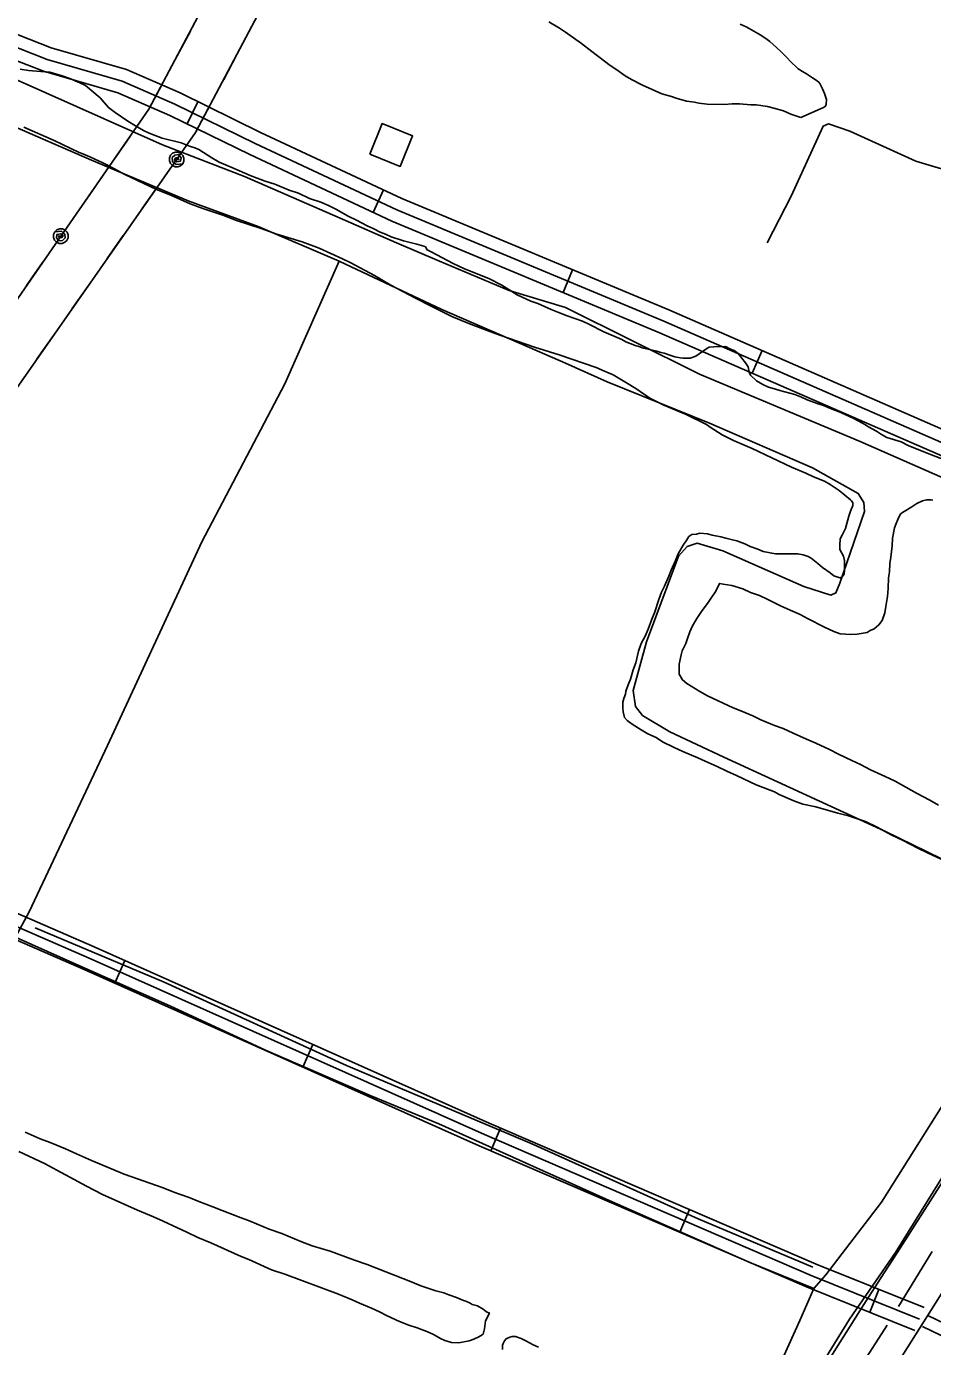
# Model space of a CAD drawing. Extents: x 3297735 to 3335592, y 670436 to 695807.
# Drawn here: x 3305005 to 3306106, y 682048 to 683651 of the extents above; entities that cross this region are included whole.
import ezdxf

# ---------------------------------------------------------------- set-up
doc = ezdxf.new("R2010")
doc.units = 0
for name, color, linetype in [('V-BLDG-OTLN', 7, 'Continuous'), ('V-DTCH-CNTR', 7, 'Continuous'), ('V-RAIL-TRAK', 7, 'Continuous'), ('V-ROAD-CNTR', 7, 'Continuous'), ('V-SITE-VEGE', 7, 'Continuous'), ('V-TOPO-SHOR', 7, 'Continuous'), ('V-UTIL-LINE', 7, 'Continuous')]:
    doc.layers.add(name, color=color, linetype=linetype)

msp = doc.modelspace()

# ---------------------------------------------------------------- linework, layer by layer
at = {"layer": 'V-BLDG-OTLN'}
msp.add_lwpolyline([(3305422.1, 683496.3), (3305459.2, 683481.3), (3305474.2, 683518.4), (3305437.1, 683533.4)], close=True, dxfattribs=at)
at = {"layer": 'V-DTCH-CNTR'}
for points in [[(3305660.1, 683242.2), (3305616.4, 683261.2), (3305509.9, 683307.7), (3305385.1, 683366.3), (3305286.6, 683408.3), (3305201.6, 683439.6), (3305084, 683488.7), (3304991.1, 683529.4), (3304882, 683571), (3304766.4, 683622.6), (3304621, 683680.3), (3304496.6, 683730.2), (3304438.9, 683616.5), (3304395.2, 683531.7), (3304363.7, 683467.1), (3304290.6, 683326.4), (3304232.2, 683209.6), (3304170.6, 683089.7), (3304098.1, 682950.9), (3304090.7, 682938.3)], [(3305385.2, 683366.3), (3305318.9, 683217.4), (3305218.3, 683025.3), (3305103.7, 682777.9), (3305008.4, 682576.1), (3304991.6, 682545.1), (3304946.2, 682453.4), (3304899.9, 682353.5)], [(3306203.1, 682598.1), (3306048, 682673.8), (3305852.5, 682763.7), (3305786.9, 682794.4), (3305753.5, 682814.5), (3305745.2, 682825.4), (3305742.3, 682844.9), (3305758.6, 682903.7), (3305797.2, 683008.1), (3305807.7, 683019.5), (3305819.8, 683023.9), (3305851.1, 683014.4), (3305949.7, 682971), (3305982.2, 682960.7), (3305988.5, 682963.5), (3305993.4, 682975.3), (3306023.2, 683062), (3306022.3, 683073.3), (3306015.6, 683084.2), (3305960.2, 683115.4), (3305835, 683169.5), (3305710.6, 683219.7), (3305660.1, 683242.2)], [(3304992.4, 682544.7), (3305068.9, 682510.8), (3305179.3, 682461.8), (3305295.4, 682408), (3305422.7, 682353), (3305506, 682318.5), (3305641, 682257.7), (3305660.1, 682249.3)], [(3305961.9, 682118.5), (3305976.3, 682135), (3306044, 682223.2), (3306136.2, 682369.9)], [(3305660.1, 682249.3), (3305709.5, 682227), (3305883.8, 682149.9), (3305961.9, 682118.5)], [(3305722.7, 681710.3), (3305751.3, 681752), (3305842, 681894.7), (3305912.3, 682008), (3305944.9, 682079.4), (3305961.9, 682118.5)]]:
    msp.add_lwpolyline(points, dxfattribs=at)
at = {"layer": 'V-RAIL-TRAK'}
for points in [[(3306022.5, 682099), (3306039, 682125), (3306066.5, 682167.4), (3306093.7, 682209.8), (3306120.9, 682252.4), (3306147.9, 682295), (3306162.6, 682319.6), (3306177.4, 682344), (3306192.5, 682368.2), (3306207.8, 682392.4), (3306223.2, 682416.4), (3306238.9, 682440.3), (3306254.8, 682464), (3306270.9, 682487.6), (3306298.5, 682530.4), (3306326, 682573.3), (3306353.2, 682616.4), (3306380.3, 682659.5), (3306407.2, 682702.8), (3306447.6, 682766.4), (3306488.1, 682829.9), (3306528.7, 682893.4), (3306535.3, 682903.4)], [(3305676.5, 681553.3), (3305681.6, 681561.2), (3305703.4, 681595.8), (3305725.4, 681630.3), (3305747.6, 681664.7), (3305780.8, 681716.6), (3305813.9, 681768.6), (3305847, 681820.5), (3305880.2, 681872.5), (3305903.9, 681910.1), (3305927.6, 681947.8), (3305951.1, 681985.5), (3305974.5, 682023.4), (3306022.5, 682099)]]:
    msp.add_lwpolyline(points, dxfattribs=at)
at = {"layer": 'V-ROAD-CNTR'}
for p, q in [((3305200.2, 683533), (3305213.4, 683559.9)), ((3305426.2, 683425.5), (3305438.9, 683452.7)), ((3305657.1, 683328.1), (3305668.7, 683355.8)), ((3305886.9, 683230.1), (3305898.9, 683257.6)), ((3305124.7, 682516.7), (3305112.5, 682489.3)), ((3305353, 682414.8), (3305340.8, 682387.4)), ((3305581.2, 682313.2), (3305569.4, 682285.6)), ((3305810.8, 682214.3), (3305799, 682186.7)), ((3306040.9, 682117.3), (3306029.7, 682089.5))]:
    msp.add_line(p, q, dxfattribs=at)
for points in [[(3306591.4, 682875.2), (3306515.3, 682918.3), (3306504.4, 682936.2), (3306492.8, 682955.1), (3306487.8, 682963.4), (3306469.2, 682968.5), (3306228.5, 683081), (3305773.6, 683279.5), (3305448.9, 683414.9), (3305276.4, 683495.6), (3305179.2, 683543.2), (3305116.3, 683570.8), (3305025.6, 683596.9), (3304956.7, 683623.7), (3304731.8, 683713.9), (3304457.3, 683833.8), (3304511.4, 683958.2)], [(3301852.6, 683945), (3302019.1, 683868.9), (3302520.6, 683655.6), (3303048.6, 683423), (3303327.5, 683308.7), (3303499.5, 683236.4), (3303911.8, 683050.2), (3304005.3, 682997.3), (3304113.3, 682949), (3304492.5, 682792.3), (3305087.4, 682533.3), (3305567.4, 682319.1), (3305964.4, 682148.1), (3306095.8, 682095.2)], [(3306598.8, 682888.3), (3306526.1, 682929.4), (3306517.2, 682944.1), (3306505.6, 682963), (3306497.5, 682976.3), (3306474.4, 682982.6), (3306234.6, 683094.7), (3305779.5, 683293.3), (3305455, 683428.6), (3305282.9, 683509.2), (3305185.5, 683556.8), (3305121.4, 683585), (3305030.4, 683611.1), (3304962.2, 683637.7), (3304737.6, 683727.7), (3304477, 683841.6), (3304525.1, 683952.2)], [(3306606.2, 682901.3), (3306536.9, 682940.6), (3306530, 682951.9), (3306518.4, 682970.8), (3306507.2, 682989.2), (3306479.6, 682996.7), (3306240.8, 683108.3), (3305785.4, 683307.1), (3305461, 683442.3), (3305289.4, 683522.7), (3305191.8, 683570.5), (3305126.5, 683599.1), (3305035.2, 683625.4), (3304967.7, 683651.6), (3304743.4, 683741.6), (3304496.7, 683849.3), (3304538.9, 683946.2)], [(3306090.2, 682081.2), (3305958.6, 682134.3), (3305561.4, 682305.4), (3305081.4, 682519.6), (3304486.7, 682778.5), (3304107.4, 682935.2), (3303998.5, 682983.9), (3303905, 683036.8), (3303493.5, 683222.6), (3303321.8, 683294.8), (3303042.8, 683409.2), (3302514.6, 683641.8), (3302013, 683855.2), (3301852.6, 683928.5)], [(3301852.6, 683912), (3302006.9, 683841.4), (3302508.7, 683628), (3303036.9, 683395.4), (3303316, 683281), (3303487.5, 683208.8), (3303898.2, 683023.4), (3303991.7, 682970.5), (3304101.4, 682921.5), (3304480.8, 682764.7), (3305075.3, 682505.9), (3305555.3, 682291.7), (3305952.9, 682120.4), (3306084.6, 682067.3)], [(3304192.9, 679233.4), (3304383.7, 679531.7), (3304520.6, 679750.3), (3304668.9, 679982.1), (3304829.4, 680227.6), (3305006.6, 680506.3), (3305142.6, 680725.3), (3305300.9, 680976.5), (3305510.9, 681300.1), (3305638.3, 681505.2), (3305719.2, 681636.2), (3305863.4, 681851.3), (3306005.2, 682081.2), (3306061.1, 682162.3), (3306330.2, 682595.9), (3306503.2, 682864.6), (3306590.1, 683001.6), (3306814.2, 683348), (3307001.2, 683642.4)], [(3306935.7, 683397.5), (3306821.5, 683219.6), (3306763.4, 683128.2), (3306646.6, 682952.6), (3306529.4, 682762.2), (3306445.8, 682630.8), (3306357.8, 682493.7), (3306039.4, 681989.6), (3305799.4, 681614.1), (3305636.1, 681359.5), (3305375.2, 680948.7), (3305242.5, 680742.1), (3305061.3, 680455.6), (3304904.1, 680203), (3304778.5, 680014.9), (3304644.7, 679807.3), (3304577.5, 679692.1), (3304453.5, 679500.2), (3304351.5, 679340.1)], [(3308863.9, 680880.3), (3308764, 680917.3), (3308491.6, 681035.4), (3308160.4, 681181.1), (3307871.3, 681305.8), (3307619.1, 681413.6), (3307337.7, 681539.5), (3307058.6, 681658.9), (3306862.1, 681743.7), (3306688.4, 681819.1), (3306454.6, 681925.7), (3306287.3, 681995.6), (3306100.1, 682085.7)], [(3307273.2, 681550.8), (3307052.7, 681645.1), (3306856.1, 681729.9), (3306682.3, 681805.4), (3306448.6, 681912), (3306281.2, 681981.9), (3306093.6, 682072.2)]]:
    msp.add_lwpolyline(points, dxfattribs=at)
at = {"layer": 'V-SITE-VEGE'}
for points in [[(3305945.8, 683540.9), (3305933.7, 683544.7), (3305924.8, 683548.8), (3305913.2, 683552.1), (3305905.6, 683554), (3305891.7, 683556), (3305885, 683556.1), (3305871.5, 683557.2), (3305862.6, 683557.3), (3305853.2, 683556.5), (3305832.1, 683556.8), (3305822.2, 683558.2), (3305816.9, 683559.2), (3305807, 683560.7), (3305794.5, 683564.4), (3305788.7, 683566.3), (3305777.1, 683569.6), (3305753.5, 683579.8), (3305740.1, 683586.7), (3305732.6, 683591.2), (3305722.3, 683598.5), (3305714.3, 683604), (3305692.1, 683620.9), (3305679.3, 683630.5), (3305660.2, 683644.2), (3305652.6, 683649.2), (3305639.7, 683657)], [(3305872.4, 683654), (3305879.5, 683650.8), (3305883.1, 683648.9), (3305891.5, 683643.9), (3305896.4, 683641.1), (3305903.5, 683636.5), (3305908.4, 683632.9), (3305916.4, 683625.6), (3305922.1, 683620.6), (3305927.9, 683614.7), (3305934.5, 683607.4), (3305940.7, 683602), (3305942.9, 683599.7), (3305947.8, 683596.5), (3305952.7, 683593.8), (3305960.3, 683588.7), (3305963.4, 683586.9), (3305967.8, 683583.7), (3305969.2, 683581.9), (3305972.2, 683575.6), (3305974.8, 683569.7), (3305977, 683562.5), (3305976.9, 683557.1), (3305976, 683554.4), (3305973.3, 683552.7), (3305945.8, 683540.9)], [(3304997.6, 683599.4), (3305007.4, 683598), (3305027.4, 683596.2), (3305033.3, 683595.8), (3305048.5, 683591.5), (3305057.8, 683588.1), (3305070.1, 683582.9), (3305077, 683579.5), (3305094.7, 683564.5), (3305104.6, 683552.8), (3305112.9, 683546.6)], [(3305112.9, 683546.6), (3305128.2, 683536.4), (3305137.5, 683530.6), (3305147.3, 683524.9), (3305154.2, 683521.5), (3305169.9, 683515.8), (3305192.9, 683510.1), (3305203.2, 683505.8), (3305209.6, 683503.9), (3305214.5, 683502), (3305230.2, 683491.8), (3305239.1, 683486.5), (3305254.8, 683479.8), (3305264.1, 683476), (3305276.9, 683470.2), (3305285.2, 683466.9), (3305295, 683463.5), (3305306.8, 683459.7), (3305324.4, 683452.5), (3305335.7, 683448.7), (3305349, 683442.5), (3305362.7, 683437.7), (3305372, 683433.9), (3305380.8, 683429.5), (3305396.1, 683420.9), (3305405.9, 683416), (3305419.1, 683409.3), (3305426.5, 683406), (3305434.9, 683401.6), (3305441.2, 683399.2), (3305448.1, 683395.9), (3305463.3, 683391.1), (3305473.1, 683388.3), (3305479.5, 683386.8), (3305487.8, 683384.5), (3305489.8, 683383.5), (3305491.8, 683380.1), (3305496.7, 683377.7), (3305523.7, 683363.3), (3305537.4, 683357), (3305566.8, 683345), (3305582.6, 683336.9), (3305601.2, 683325.3), (3305617.9, 683317.6), (3305626.3, 683314.7), (3305642.4, 683307.6), (3305650.8, 683304.2), (3305662.1, 683299.9), (3305680.7, 683293.2), (3305689, 683289.4), (3305706.7, 683280.2), (3305728.3, 683271.1), (3305733.2, 683268.2), (3305738.6, 683266.3), (3305746, 683263.4), (3305748.4, 683263), (3305753.3, 683261.1), (3305771, 683256.8), (3305775.9, 683255.4), (3305779.8, 683254.4), (3305788.1, 683251.6), (3305793, 683250.1), (3305799.4, 683248.7), (3305802.8, 683248.3), (3305811.6, 683248.3), (3305818.4, 683250.9), (3305831.6, 683260.2), (3305834.5, 683261.7), (3305840.3, 683262.3), (3305854.5, 683262.4), (3305860.4, 683259.5), (3305864.8, 683257.6), (3305869.7, 683254.2), (3305878.6, 683242.6), (3305882.1, 683237.7), (3305883.1, 683231.3), (3305884.6, 683227.9), (3305892, 683220.7), (3305899.9, 683216.3), (3305906.8, 683213), (3305914.1, 683211.1), (3305920.5, 683209.2), (3305938.6, 683204.4), (3305946.9, 683201.1), (3305953.8, 683197.7), (3305967.1, 683192.9), (3305973.4, 683191), (3305981.8, 683187.2), (3305987.2, 683185.3), (3305995.5, 683181.9), (3306010.2, 683175.2), (3306015.6, 683172.3), (3306024.5, 683167.5), (3306027.4, 683165.6), (3306037.7, 683159.8), (3306044.1, 683155.5), (3306050.5, 683152.1), (3306067.7, 683146.9), (3306076.5, 683142.5), (3306091.2, 683136.3), (3306104.5, 683131)], [(3305180.3, 683446.4), (3305163.1, 683453.1), (3305124.8, 683471.4), (3305111.1, 683478.6), (3305097.8, 683485.8), (3305082.1, 683493), (3305073.7, 683496.4), (3305069.3, 683498.3), (3305059, 683503.1), (3305038.9, 683512.7), (3305002.1, 683529)], [(3305736.2, 682851.7), (3305739.1, 682858.6), (3305742.4, 682869.9), (3305745.3, 682878.2), (3305748.6, 682892.4), (3305751.9, 682901.7), (3305756.8, 682910.6), (3305760.6, 682919.4), (3305764.9, 682931.2), (3305768.3, 682939), (3305773.5, 682955.2), (3305776.8, 682964), (3305780.2, 682971.4), (3305785.5, 682983.6), (3305788.4, 682991), (3305793.6, 683002.8), (3305797, 683010.6), (3305802.8, 683021.4), (3305807.6, 683027.8), (3305810, 683031.8), (3305813.4, 683034.2), (3305819.3, 683034.8), (3305823.2, 683035.8), (3305832.5, 683034.9), (3305838.4, 683033.5), (3305848.6, 683031.6), (3305855, 683029.7), (3305862.8, 683027.8), (3305868.2, 683026.4), (3305878, 683023), (3305884.4, 683019.7), (3305893.7, 683016.3), (3305900.1, 683013.4), (3305915.3, 683010.6), (3305942.2, 683010.9), (3305948.6, 683009.5), (3305954.9, 683007.6), (3305958.4, 683005.6), (3305966.7, 682998.9), (3305972.1, 682994), (3305981.5, 682987.7), (3305985.9, 682983.9), (3305990.8, 682982.4), (3305993.3, 682981.5), (3305995.7, 682982.5), (3305998.6, 682985.9), (3305999.1, 682991.3), (3305999, 683002.5), (3305997.9, 683007.9), (3305993.5, 683016.2), (3305993.4, 683021.1), (3305993.9, 683028.9), (3305996.3, 683033.3), (3306000.1, 683041.7), (3306002, 683047.5), (3306004.4, 683056.4), (3306006.3, 683062.7), (3306009.2, 683069.6), (3306009.1, 683072.5), (3306007.6, 683075), (3306006.2, 683076.4), (3305992.4, 683087.6), (3305981.6, 683094.8), (3305974.7, 683099.1), (3305961.4, 683104.4), (3305952.1, 683108.7), (3305934.5, 683115.9), (3305886.8, 683138.5), (3305864.3, 683148.6), (3305850.5, 683155.3), (3305835.8, 683164.5), (3305831.4, 683167.8), (3305806.8, 683179.9), (3305779.3, 683191.4), (3305762.6, 683200), (3305745.4, 683211.6), (3305734.1, 683218.4), (3305717.9, 683228), (3305707.6, 683232.8), (3305697.3, 683237.1), (3305652.2, 683252.4), (3305622.3, 683261.9), (3305580.1, 683276.2), (3305564.9, 683282), (3305540.4, 683291.5), (3305521.8, 683299.2), (3305495.3, 683312.2), (3305477.6, 683321.3), (3305447.6, 683337.2), (3305428, 683348.8), (3305399, 683364.2), (3305389.2, 683369), (3305360.7, 683381.9), (3305340.1, 683389.6), (3305309.2, 683399.1), (3305290.1, 683405.8), (3305260.2, 683415.8), (3305243.5, 683422), (3305219.5, 683430.1), (3305203.8, 683435.9), (3305180.3, 683446.4)], [(3306104.5, 683131), (3306120.6, 683124.8)], [(3306106.4, 683075.8), (3306104.4, 683076.3), (3306098.6, 683076.2), (3306093.7, 683075.2), (3306086.9, 683071.7), (3306081, 683067.8), (3306071.3, 683062.3), (3306066.9, 683059.3), (3306063.6, 683052.5), (3306061.7, 683047.6), (3306059.7, 683042.2), (3306057.4, 683029.9), (3306057, 683020.6), (3306055.2, 683006.9), (3306054.2, 682999.1), (3306053.8, 682988.8), (3306052.4, 682981.5), (3306052.1, 682968.8), (3306051.2, 682959), (3306049.3, 682946.7), (3306047.9, 682938.9), (3306044.6, 682929.6), (3306040.7, 682924.7), (3306034.9, 682919.7), (3306030, 682917.7), (3306026.6, 682915.3), (3306014.4, 682913.2), (3306006.6, 682912.7), (3305993.8, 682913.5), (3305986, 682916.4), (3305974.7, 682921.7), (3305954.1, 682932.3), (3305945.3, 682937.1), (3305929.5, 682943.8), (3305921.2, 682947.6), (3305906, 682955.3), (3305895.7, 682960.1), (3305884.9, 682963.9), (3305875.6, 682968.3), (3305862.3, 682972.1), (3305851.6, 682973.9), (3305847.2, 682974.9), (3305842.8, 682965.5), (3305836.6, 682956.7), (3305832.7, 682950.3), (3305825.9, 682941.9), (3305823, 682937), (3305819.6, 682932.1), (3305814.3, 682923.3), (3305811, 682915.9), (3305808.1, 682908.1)], [(3305808.1, 682908.1), (3305806.2, 682901.7), (3305801.9, 682892.8), (3305800.5, 682887.9), (3305798.1, 682876.7), (3305798.2, 682864.5), (3305802.2, 682857.6), (3305807.6, 682853.3), (3305823.3, 682843.6), (3305832.7, 682838.3), (3305863.6, 682823.9), (3305872.9, 682820.1), (3305887.6, 682813.9), (3305897.4, 682809.1), (3305914.1, 682802.4), (3305924.4, 682798.5), (3305936.7, 682792.8), (3305952.9, 682785.6), (3305964.2, 682780.8), (3305980.8, 682773.1), (3305991.7, 682767.3), (3306007.9, 682759.6), (3306018.6, 682754.8), (3306030.4, 682748.6), (3306048.6, 682740.4), (3306060.4, 682734.7), (3306086.4, 682720.2), (3306102.6, 682711.6), (3306113.4, 682705.3)], [(3306116.4, 682639.8), (3306099.7, 682647.5), (3306087.9, 682653.3), (3306069.3, 682662.9), (3306056.5, 682669.1), (3306037.9, 682679.2), (3306024.6, 682685.5), (3306004, 682692.6), (3305990.8, 682695.9), (3305964.3, 682703.5), (3305948.2, 682706.8), (3305937.4, 682710.7), (3305919.7, 682718.3), (3305913.8, 682721.7), (3305891.7, 682730.3), (3305867.7, 682741.4), (3305855.9, 682746.6), (3305844.1, 682752.4), (3305829.9, 682759.1), (3305820.6, 682763), (3305802.4, 682770.6), (3305792.1, 682775.4), (3305777.9, 682782.6), (3305770, 682787.5), (3305760.2, 682792.3), (3305751.8, 682797.1), (3305741, 682803.8), (3305735.1, 682808.2), (3305731.7, 682812.1), (3305730.2, 682818.9), (3305729.6, 682823.8), (3305729.6, 682830.6), (3305731, 682835.1), (3305732.9, 682840.4), (3305733.4, 682843.9), (3305736.2, 682851.7)], [(3305003.6, 682308.3), (3305021.7, 682300.1), (3305034, 682295.8), (3305052.6, 682288.1), (3305065.9, 682281.9), (3305084, 682273.7), (3305123.8, 682257.5), (3305171.3, 682240.7), (3305184.1, 682235.5), (3305202.7, 682228.8), (3305214.5, 682224), (3305231.7, 682217.8), (3305242.9, 682213), (3305262.6, 682205.3), (3305276.8, 682200.1), (3305299.8, 682190.5), (3305315.5, 682185.2), (3305338.6, 682175.7), (3305352.3, 682170.4), (3305373.9, 682163.7), (3305403.8, 682152.7), (3305419, 682147.5), (3305473.9, 682126), (3305484.2, 682121.6), (3305502.4, 682115.4), (3305512.2, 682113.1), (3305518.1, 682110.7), (3305527.4, 682107.3), (3305536.2, 682104), (3305539.1, 682103), (3305544.1, 682100.6), (3305546.5, 682099.2), (3305549.9, 682098.2), (3305552.9, 682097.3), (3305559.8, 682093.4), (3305564.2, 682090), (3305567.6, 682088.6), (3305562.8, 682079.3), (3305561.4, 682069.5), (3305560, 682063.1), (3305556.6, 682061.1), (3305554.7, 682059.7), (3305548.8, 682056.7), (3305543, 682054.7), (3305530.3, 682052.6), (3305521.5, 682053), (3305513.6, 682055.4), (3305508.2, 682057.8), (3305500.4, 682062.1), (3305493.5, 682065.5), (3305479.8, 682070.8), (3305469.5, 682074.1), (3305458.2, 682078.4), (3305443.5, 682085.1), (3305434.1, 682089.9), (3305424.3, 682094.7), (3305409.6, 682100.5), (3305400.8, 682104.8), (3305384.1, 682111.5), (3305318.9, 682135.9), (3305302.7, 682141.1), (3305275.2, 682153.6), (3305265.9, 682157.5), (3305229.1, 682173.8), (3305213.4, 682180.5), (3305200.1, 682186.7), (3305188.4, 682192), (3305171.2, 682200.2), (3305159.4, 682205.4), (3305139.8, 682213.6), (3305097.6, 682232.8), (3305077.9, 682242.9), (3305026.9, 682270.3), (3304995.9, 682284.7)], [(3305583.6, 682044.3), (3305583.6, 682049.6), (3305584.1, 682051.6), (3305586, 682055), (3305587.9, 682057.5), (3305592.3, 682059.5), (3305595.2, 682060), (3305599.2, 682060), (3305606, 682057.6), (3305611.9, 682054.8), (3305620.8, 682049.9), (3305627.1, 682047.1)]]:
    msp.add_lwpolyline(points, dxfattribs=at)
at = {"layer": 'V-TOPO-SHOR'}
msp.add_line((3306105.5, 682163.3), (3306064.8, 682096.4), dxfattribs=at)
for points in [[(3304500.2, 683793.1), (3304504, 683791.6), (3304787.1, 683675.9), (3304890.2, 683625.4), (3304995.2, 683585.6), (3305170.5, 683507.4), (3305270, 683468.9), (3305386.2, 683418.3), (3305454.6, 683388.4), (3305506.8, 683366.3), (3305591.7, 683330.7), (3305660.1, 683310)], [(3306585.1, 683275.6), (3306463.1, 683329.5), (3306322.9, 683390.2), (3306252.2, 683421.1), (3306229.1, 683430.7), (3306133, 683473.4), (3306085.8, 683487.8), (3306005.6, 683524.2), (3305979.5, 683532.9), (3305972.9, 683530.1), (3305934.3, 683445.3), (3305905.2, 683388.6)], [(3306488.3, 682938.5), (3306417.6, 682969.4), (3306309.7, 683017.5), (3306151.8, 683088.6), (3306018.2, 683147.1), (3305822.9, 683229.1), (3305660.1, 683310)], [(3305960.4, 682144.4), (3305821.3, 682203.1), (3305618.3, 682294.6), (3305394, 682389.1), (3305172.6, 682490.4), (3305015.8, 682556.3)], [(3306051, 682073.7), (3305989.5, 681978.9), (3305927.6, 681882.3), (3305893.3, 681828)]]:
    msp.add_lwpolyline(points, dxfattribs=at)
at = {"layer": 'V-UTIL-LINE'}
for points in [[(3301860.2, 678854.6), (3302749.5, 680157.2), (3303450, 681122.8), (3303793.6, 681594.8), (3304457.9, 682546.7), (3304818.3, 683067.2), (3305153.9, 683550.9), (3305511.9, 684225.7)], [(3301860.2, 678741.7), (3302100.2, 679110.9), (3302802.9, 680133.1), (3303205.2, 680650.4), (3303503.6, 681086.2), (3303865.1, 681573.6), (3304514.5, 682538.1), (3304859.7, 683021.7), (3305210.5, 683522.6), (3305573.3, 684207.4)], [(3305188.2, 683615.6), (3305204.2, 683645.6)], [(3305260.6, 683617.1), (3305244.7, 683587)], [(3305153.5, 683550.2), (3305153.9, 683550.9), (3305169.5, 683580.2)], [(3305225.9, 683551.7), (3305210.5, 683522.6), (3305209.9, 683521.7)], [(3305111.3, 683489.4), (3305130.7, 683517.4)], [(3305187.5, 683489.8), (3305190.4, 683489.8), (3305189.1, 683491.7), (3305186.3, 683491.6), (3305184.9, 683489), (3305187.6, 683487), (3305192.3, 683487.7), (3305193, 683491.9), (3305189.9, 683495.6), (3305185.4, 683495), (3305182.1, 683492), (3305182.5, 683487.2), (3305186.8, 683483.8), (3305194.9, 683484.6), (3305196.3, 683487.8), (3305196.4, 683491.3), (3305195.1, 683494.6), (3305192.7, 683497.1), (3305189.5, 683498.6), (3305186, 683498.6), (3305182.7, 683497.4), (3305180.2, 683494.9), (3305178.7, 683491.7), (3305178.7, 683488.2), (3305179.9, 683484.9), (3305182.4, 683482.4), (3305185.6, 683481), (3305189.1, 683480.9), (3305192.4, 683482.2), (3305194.9, 683484.6)], [(3305165.2, 683457.8), (3305145.6, 683430)], [(3305069.1, 683428.7), (3305088.5, 683456.6)], [(3305046.9, 683396.6), (3305044, 683396.6), (3305045.3, 683394.7), (3305048.1, 683394.8), (3305049.5, 683397.4), (3305046.8, 683399.4), (3305042.1, 683398.7), (3305041.4, 683394.5), (3305044.5, 683390.8), (3305049, 683391.4), (3305052.3, 683394.4), (3305051.9, 683399.2), (3305047.6, 683402.6), (3305039.5, 683401.8), (3305038.1, 683398.5), (3305038, 683395), (3305039.3, 683391.8), (3305041.7, 683389.2), (3305045, 683387.8), (3305048.5, 683387.8), (3305051.7, 683389.1), (3305054.3, 683391.5), (3305055.7, 683394.7), (3305055.7, 683398.2), (3305054.4, 683401.5), (3305052, 683404), (3305048.8, 683405.4), (3305045.3, 683405.5), (3305042, 683404.2), (3305039.5, 683401.8)], [(3305122.7, 683397.2), (3305103.2, 683369.4)], [(3305005.2, 683336.6), (3305024.6, 683364.6)], [(3305080.3, 683336.6), (3305060.7, 683308.8)], [(3305037.8, 683276), (3305018.3, 683248.1)]]:
    msp.add_lwpolyline(points, dxfattribs=at)

doc.saveas('drawing.dxf')
